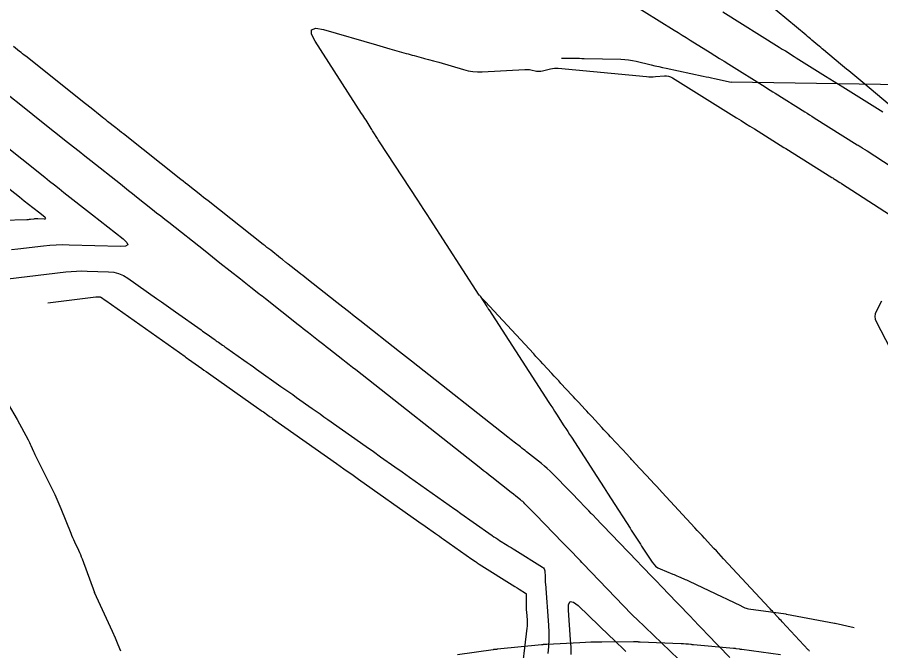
# Model space of a CAD drawing. Extents: x 1005228 to 1008882, y 1883389 to 1885754.
# Drawn here: x 1007595.5 to 1007678.9, y 1884868.6 to 1884929.9 of the extents above; entities that cross this region are included whole.
import ezdxf

# ---------------------------------------------------------------- set-up
doc = ezdxf.new("R2010")
doc.units = 0
for name, color, linetype in [('ATDIMS', 7, 'Continuous'), ('C-ANNO-NOTE', 7, 'Continuous'), ('TSOBSTACLE', 7, 'Continuous')]:
    doc.layers.add(name, color=color, linetype=linetype)

msp = doc.modelspace()

# ---------------------------------------------------------------- linework, layer by layer
at = {"layer": 'ATDIMS'}
msp.add_lwpolyline([(1007589.3, 1884910.114), (1007596.382, 1884910.31), (1007596.471, 1884910.314), (1007596.56, 1884910.319), (1007596.649, 1884910.327), (1007596.738, 1884910.337), (1007597.093, 1884910.379), (1007597.181, 1884910.388), (1007597.27, 1884910.394), (1007597.359, 1884910.396), (1007597.449, 1884910.395), (1007598.075, 1884910.376), (1007598.179, 1884910.383), (1007598.223, 1884910.411), (1007598.207, 1884910.461), (1007598.132, 1884910.533), (1007597.517, 1884911.013), (1007597.379, 1884911.12), (1007597.242, 1884911.228), (1007597.104, 1884911.336), (1007596.967, 1884911.443), (1007596.143, 1884912.089), (1007595.671, 1884912.458), (1007590.569, 1884916.457)], dxfattribs=at)
at = {"layer": 'C-ANNO-NOTE'}
msp.add_lwpolyline([(1007678.943, 1884902.415), (1007678.424, 1884901.424), (1007678.327, 1884901.176), (1007678.294, 1884900.928), (1007678.326, 1884900.681), (1007678.422, 1884900.432), (1007685.995, 1884885.846)], dxfattribs=at)
at = {"layer": 'TSOBSTACLE'}
for points in [[(1007651.663, 1884933.165), (1007658.917, 1884928.616), (1007659.302, 1884928.375), (1007659.686, 1884928.134), (1007660.071, 1884927.893), (1007660.455, 1884927.652), (1007662.383, 1884926.444), (1007662.832, 1884926.163), (1007663.281, 1884925.881), (1007663.731, 1884925.599), (1007664.18, 1884925.318), (1007667.697, 1884923.114), (1007667.941, 1884922.961), (1007668.186, 1884922.808), (1007668.43, 1884922.655), (1007668.674, 1884922.502), (1007671.523, 1884920.717), (1007671.754, 1884920.572), (1007671.985, 1884920.428), (1007672.215, 1884920.283), (1007672.446, 1884920.138), (1007676.601, 1884917.536), (1007676.686, 1884917.483), (1007676.771, 1884917.429), (1007676.941, 1884917.322), (1007677.026, 1884917.269), (1007677.112, 1884917.215), (1007677.338, 1884917.073), (1007677.389, 1884917.04), (1007677.441, 1884917.007), (1007677.493, 1884916.975), (1007677.544, 1884916.941), (1007679.871, 1884915.443)], [(1007679.581, 1884921.497), (1007677.329, 1884923.379), (1007677.134, 1884923.542), (1007676.939, 1884923.705), (1007676.744, 1884923.868), (1007676.549, 1884924.031), (1007675.768, 1884924.683), (1007675.573, 1884924.846), (1007675.378, 1884925.009), (1007675.183, 1884925.172), (1007674.988, 1884925.335), (1007673.352, 1884926.701), (1007673.211, 1884926.818), (1007673.07, 1884926.936), (1007672.929, 1884927.054), (1007672.788, 1884927.172), (1007672.223, 1884927.643), (1007672.082, 1884927.761), (1007671.941, 1884927.879), (1007671.8, 1884927.996), (1007671.659, 1884928.114), (1007667.939, 1884931.222)], [(1007663.625, 1884930.372), (1007669.045, 1884926.975), (1007669.35, 1884926.785), (1007669.654, 1884926.594), (1007670.506, 1884926.06), (1007670.687, 1884925.946), (1007673.537, 1884924.161), (1007673.951, 1884923.901), (1007674.365, 1884923.642), (1007674.78, 1884923.382), (1007675.194, 1884923.123), (1007679.056, 1884920.703)], [(1007671.989, 1884868.587), (1007671.948, 1884868.631), (1007671.907, 1884868.675), (1007671.866, 1884868.719), (1007669.345, 1884871.426), (1007669.24, 1884871.539), (1007669.135, 1884871.652), (1007669.03, 1884871.765), (1007668.926, 1884871.878), (1007668.507, 1884872.332), (1007668.403, 1884872.445), (1007668.298, 1884872.558), (1007668.193, 1884872.671), (1007668.088, 1884872.784), (1007663.683, 1884877.524), (1007663.452, 1884877.773), (1007663.221, 1884878.022), (1007662.99, 1884878.271), (1007662.76, 1884878.519), (1007661.837, 1884879.515), (1007661.606, 1884879.764), (1007661.375, 1884880.013), (1007661.145, 1884880.262), (1007660.914, 1884880.511), (1007657.762, 1884883.917), (1007657.494, 1884884.207), (1007657.225, 1884884.496), (1007656.957, 1884884.786), (1007656.688, 1884885.075), (1007655.163, 1884886.716), (1007655.119, 1884886.764), (1007655.075, 1884886.812), (1007655.031, 1884886.86), (1007654.987, 1884886.908), (1007654.788, 1884887.125), (1007654.723, 1884887.196), (1007654.658, 1884887.267), (1007654.528, 1884887.41), (1007654.495, 1884887.445), (1007654.463, 1884887.481), (1007654.43, 1884887.516), (1007654.397, 1884887.551), (1007652.779, 1884889.29), (1007652.564, 1884889.521), (1007652.349, 1884889.752), (1007652.134, 1884889.982), (1007651.919, 1884890.213), (1007650.952, 1884891.251), (1007650.791, 1884891.424), (1007650.63, 1884891.597), (1007650.469, 1884891.771), (1007650.309, 1884891.945), (1007649.667, 1884892.64), (1007649.506, 1884892.814), (1007649.346, 1884892.988), (1007649.185, 1884893.162), (1007649.025, 1884893.336), (1007647.982, 1884894.466), (1007647.763, 1884894.703), (1007647.543, 1884894.94), (1007647.324, 1884895.177), (1007647.104, 1884895.414), (1007646.226, 1884896.361), (1007646.006, 1884896.598), (1007645.786, 1884896.835), (1007645.567, 1884897.072), (1007645.347, 1884897.309), (1007640.652, 1884902.37), (1007640.487, 1884902.548), (1007640.251, 1884902.802), (1007640.208, 1884902.85), (1007640.168, 1884902.9), (1007640.129, 1884902.952), (1007640.093, 1884903.005), (1007635.342, 1884910.344), (1007635.044, 1884910.804), (1007634.745, 1884911.264), (1007634.446, 1884911.723), (1007634.146, 1884912.182), (1007630.47, 1884917.805), (1007630.4, 1884917.913), (1007630.331, 1884918.021), (1007630.262, 1884918.129), (1007630.193, 1884918.238), (1007629.92, 1884918.673), (1007629.851, 1884918.782), (1007629.783, 1884918.891), (1007629.715, 1884919), (1007629.647, 1884919.109), (1007629.152, 1884919.897), (1007629.047, 1884920.064), (1007628.941, 1884920.231), (1007628.834, 1884920.398), (1007628.727, 1884920.564), (1007624.227, 1884927.533), (1007623.874, 1884928.23), (1007623.896, 1884928.65), (1007624.291, 1884928.792), (1007625.061, 1884928.655), (1007630.152, 1884927.191), (1007630.478, 1884927.097), (1007630.803, 1884927.004), (1007631.129, 1884926.91), (1007631.455, 1884926.817), (1007633.028, 1884926.365), (1007633.218, 1884926.311), (1007633.409, 1884926.258), (1007633.599, 1884926.205), (1007633.79, 1884926.153), (1007634.689, 1884925.909), (1007634.812, 1884925.875), (1007634.936, 1884925.841), (1007635.059, 1884925.808), (1007635.183, 1884925.774), (1007635.678, 1884925.641), (1007635.801, 1884925.607), (1007635.924, 1884925.572), (1007636.048, 1884925.538), (1007636.171, 1884925.502), (1007638.578, 1884924.801), (1007639.023, 1884924.692), (1007639.472, 1884924.62), (1007639.925, 1884924.587), (1007640.383, 1884924.592), (1007644.505, 1884924.809), (1007644.648, 1884924.812), (1007644.789, 1884924.806), (1007644.931, 1884924.791), (1007645.071, 1884924.768), (1007645.632, 1884924.654), (1007645.772, 1884924.634), (1007645.911, 1884924.629), (1007646.051, 1884924.641), (1007646.189, 1884924.668), (1007646.984, 1884924.868), (1007647.163, 1884924.905), (1007647.343, 1884924.927), (1007647.525, 1884924.933), (1007647.707, 1884924.923), (1007656.255, 1884924.12), (1007656.469, 1884924.105), (1007656.683, 1884924.1), (1007656.897, 1884924.104), (1007657.111, 1884924.119), (1007657.967, 1884924.198), (1007658.177, 1884924.2), (1007658.379, 1884924.17), (1007658.573, 1884924.106), (1007658.759, 1884924.009), (1007664.949, 1884920.129), (1007665.377, 1884919.861), (1007665.805, 1884919.593), (1007666.232, 1884919.325), (1007666.66, 1884919.057), (1007669.51, 1884917.272), (1007669.698, 1884917.154), (1007674.145, 1884914.369), (1007674.225, 1884914.318), (1007674.305, 1884914.268), (1007674.385, 1884914.218), (1007674.465, 1884914.168), (1007674.917, 1884913.884), (1007674.974, 1884913.848), (1007675.032, 1884913.812), (1007675.06, 1884913.794), (1007675.089, 1884913.775), (1007680.813, 1884910.088)], [(1007664.278, 1884867.97), (1007662.106, 1884870.233), (1007661.686, 1884870.671), (1007661.265, 1884871.109), (1007660.845, 1884871.547), (1007660.424, 1884871.985), (1007658.236, 1884874.264), (1007657.92, 1884874.593), (1007657.605, 1884874.922), (1007657.289, 1884875.251), (1007656.973, 1884875.58), (1007655.71, 1884876.895), (1007655.394, 1884877.224), (1007655.078, 1884877.553), (1007654.763, 1884877.882), (1007654.447, 1884878.212), (1007651.267, 1884881.527), (1007651.207, 1884881.59), (1007651.146, 1884881.652), (1007651.026, 1884881.778), (1007650.965, 1884881.841), (1007650.905, 1884881.904), (1007650.678, 1884882.141), (1007650.63, 1884882.191), (1007650.582, 1884882.241), (1007650.533, 1884882.291), (1007650.485, 1884882.341), (1007649.553, 1884883.299), (1007649.21, 1884883.651), (1007648.867, 1884884.004), (1007647.188, 1884885.728), (1007646.927, 1884885.988), (1007646.658, 1884886.239), (1007646.381, 1884886.48), (1007646.095, 1884886.713), (1007644.658, 1884887.847), (1007644.509, 1884887.965), (1007644.359, 1884888.083), (1007644.21, 1884888.201), (1007644.06, 1884888.319), (1007643.462, 1884888.79), (1007643.313, 1884888.908), (1007643.163, 1884889.026), (1007643.014, 1884889.144), (1007642.864, 1884889.262), (1007633.555, 1884896.599), (1007633.263, 1884896.829), (1007632.971, 1884897.059), (1007632.68, 1884897.289), (1007632.388, 1884897.519), (1007628.55, 1884900.545), (1007627.999, 1884900.979), (1007627.449, 1884901.413), (1007626.898, 1884901.847), (1007626.347, 1884902.28), (1007623.429, 1884904.579), (1007623.236, 1884904.731), (1007623.043, 1884904.883), (1007622.85, 1884905.035), (1007622.657, 1884905.187), (1007621.62, 1884906.003), (1007621.56, 1884906.051), (1007621.499, 1884906.098), (1007621.439, 1884906.146), (1007621.379, 1884906.194), (1007621.078, 1884906.432), (1007620.897, 1884906.575), (1007619.944, 1884907.328), (1007619.765, 1884907.469), (1007619.586, 1884907.611), (1007619.407, 1884907.752), (1007619.228, 1884907.894), (1007613.905, 1884912.1), (1007613.685, 1884912.273), (1007613.466, 1884912.447), (1007613.246, 1884912.62), (1007613.027, 1884912.793), (1007612.149, 1884913.487), (1007611.929, 1884913.661), (1007611.71, 1884913.834), (1007611.491, 1884914.008), (1007611.271, 1884914.182), (1007605.732, 1884918.574), (1007605.543, 1884918.724), (1007605.354, 1884918.873), (1007605.166, 1884919.023), (1007604.977, 1884919.173), (1007604.2, 1884919.789), (1007604.022, 1884919.93), (1007603.844, 1884920.071), (1007603.667, 1884920.212), (1007603.489, 1884920.353), (1007602.601, 1884921.06), (1007602.069, 1884921.484), (1007596.288, 1884926.084), (1007596.139, 1884926.202), (1007595.991, 1884926.321), (1007595.842, 1884926.439), (1007595.693, 1884926.558), (1007595.098, 1884927.033)], [(1007648.029, 1884925.901), (1007649.342, 1884925.892), (1007649.561, 1884925.89), (1007649.78, 1884925.887), (1007649.999, 1884925.883), (1007650.218, 1884925.878), (1007653.772, 1884925.791), (1007654.144, 1884925.772), (1007654.512, 1884925.734), (1007654.878, 1884925.677), (1007655.242, 1884925.601), (1007656.692, 1884925.257), (1007657.055, 1884925.172), (1007657.418, 1884925.089), (1007657.781, 1884925.008), (1007658.145, 1884924.929), (1007661.721, 1884924.165), (1007661.991, 1884924.107), (1007662.261, 1884924.049), (1007662.531, 1884923.991), (1007662.801, 1884923.933), (1007664.422, 1884923.586)], [(1007680.726, 1884923.316), (1007678.852, 1884923.37), (1007664.424, 1884923.584)], [(1007660.931, 1884866.272), (1007655.304, 1884871.666), (1007654.999, 1884871.958), (1007654.866, 1884872.086), (1007654.847, 1884872.104), (1007654.828, 1884872.123), (1007654.81, 1884872.141), (1007654.792, 1884872.16), (1007650.115, 1884877.032), (1007649.986, 1884877.166), (1007649.857, 1884877.301), (1007649.728, 1884877.435), (1007649.599, 1884877.569), (1007648.955, 1884878.241), (1007648.891, 1884878.309), (1007648.826, 1884878.376), (1007648.762, 1884878.443), (1007648.697, 1884878.51), (1007648.338, 1884878.884), (1007648.283, 1884878.941), (1007648.228, 1884878.998), (1007648.201, 1884879.027), (1007648.173, 1884879.055), (1007645.514, 1884881.788), (1007645.27, 1884882.039), (1007645.025, 1884882.29), (1007644.491, 1884882.839), (1007644.391, 1884882.939), (1007644.287, 1884883.035), (1007644.18, 1884883.128), (1007644.071, 1884883.218), (1007643.625, 1884883.569), (1007643.402, 1884883.745), (1007643.179, 1884883.921), (1007641.317, 1884885.391), (1007641.05, 1884885.601), (1007640.782, 1884885.812), (1007640.515, 1884886.023), (1007640.248, 1884886.234), (1007628.157, 1884895.763), (1007627.848, 1884896.007), (1007627.539, 1884896.25), (1007627.23, 1884896.494), (1007626.921, 1884896.737), (1007625.561, 1884897.81), (1007625.314, 1884898.004), (1007625.068, 1884898.199), (1007624.821, 1884898.393), (1007624.575, 1884898.587), (1007623.589, 1884899.363), (1007623.342, 1884899.557), (1007623.096, 1884899.751), (1007622.849, 1884899.946), (1007622.603, 1884900.14), (1007619.429, 1884902.639), (1007619.274, 1884902.762), (1007619.118, 1884902.884), (1007618.963, 1884903.007), (1007618.808, 1884903.13), (1007618.044, 1884903.734), (1007617.876, 1884903.866), (1007617.708, 1884903.999), (1007617.372, 1884904.265), (1007617.204, 1884904.398), (1007617.036, 1884904.53), (1007615.049, 1884906.1), (1007614.69, 1884906.384), (1007614.331, 1884906.668), (1007613.972, 1884906.952), (1007613.612, 1884907.236), (1007610.101, 1884910.009), (1007609.712, 1884910.317), (1007609.322, 1884910.625), (1007608.933, 1884910.933), (1007608.544, 1884911.242), (1007606.988, 1884912.476), (1007606.598, 1884912.784), (1007606.209, 1884913.093), (1007605.82, 1884913.401), (1007605.431, 1884913.71), (1007602.571, 1884915.977), (1007602.011, 1884916.421), (1007601.451, 1884916.866), (1007600.892, 1884917.311), (1007600.332, 1884917.756), (1007597.822, 1884919.753), (1007596.976, 1884920.427), (1007596.13, 1884921.1), (1007594.438, 1884922.447)], [(1007591.612, 1884919.585), (1007598.14, 1884914.39), (1007598.599, 1884914.025), (1007599.058, 1884913.661), (1007599.517, 1884913.296), (1007599.977, 1884912.932), (1007602.733, 1884910.746), (1007602.733, 1884910.746), (1007605.704, 1884908.425), (1007606.059, 1884908.089), (1007606.133, 1884907.855), (1007605.926, 1884907.722), (1007605.439, 1884907.69), (1007600.476, 1884907.841), (1007599.856, 1884907.849), (1007599.236, 1884907.833), (1007598.618, 1884907.794), (1007598, 1884907.731), (1007595.533, 1884907.436), (1007594.916, 1884907.369)], [(1007592.673, 1884904.336), (1007600.177, 1884905.235), (1007600.688, 1884905.287), (1007601.2, 1884905.319), (1007601.713, 1884905.333), (1007602.226, 1884905.326), (1007604.282, 1884905.264), (1007604.784, 1884905.213), (1007605.263, 1884905.092), (1007605.718, 1884904.9), (1007606.149, 1884904.638), (1007608.928, 1884902.67), (1007609.387, 1884902.345), (1007609.845, 1884902.02), (1007610.304, 1884901.695), (1007610.763, 1884901.37), (1007613.222, 1884899.628), (1007613.369, 1884899.525), (1007613.515, 1884899.421), (1007613.661, 1884899.318), (1007613.808, 1884899.214), (1007614.481, 1884898.739), (1007614.584, 1884898.667), (1007614.686, 1884898.594), (1007614.789, 1884898.521), (1007614.892, 1884898.449), (1007615.303, 1884898.158), (1007615.406, 1884898.085), (1007615.509, 1884898.012), (1007615.612, 1884897.94), (1007615.715, 1884897.867), (1007617.352, 1884896.711), (1007617.659, 1884896.494), (1007617.966, 1884896.277), (1007618.273, 1884896.06), (1007618.58, 1884895.843), (1007620.939, 1884894.176), (1007621.316, 1884893.909), (1007621.693, 1884893.643), (1007622.07, 1884893.376), (1007622.447, 1884893.11), (1007623.956, 1884892.044), (1007624.333, 1884891.777), (1007624.71, 1884891.511), (1007625.087, 1884891.244), (1007625.465, 1884890.978), (1007629.166, 1884888.363), (1007629.863, 1884887.871), (1007630.559, 1884887.379), (1007631.951, 1884886.395), (1007632.648, 1884885.904), (1007633.344, 1884885.412), (1007637.74, 1884882.307), (1007637.886, 1884882.203), (1007638.032, 1884882.1), (1007638.179, 1884881.996), (1007638.325, 1884881.893), (1007639.496, 1884881.066), (1007641.329, 1884879.772), (1007641.508, 1884879.648), (1007641.689, 1884879.526), (1007641.871, 1884879.407), (1007642.055, 1884879.29), (1007642.795, 1884878.828), (1007642.98, 1884878.713), (1007643.165, 1884878.597), (1007643.349, 1884878.482), (1007643.534, 1884878.366), (1007646.191, 1884876.707), (1007646.279, 1884876.638), (1007646.345, 1884876.555), (1007646.389, 1884876.458), (1007646.41, 1884876.348), (1007646.459, 1884875.757), (1007646.463, 1884875.701), (1007646.466, 1884875.644), (1007646.468, 1884875.588), (1007646.468, 1884875.531), (1007646.468, 1884875.305), (1007646.468, 1884875.249), (1007646.47, 1884875.192), (1007646.473, 1884875.136), (1007646.476, 1884875.079), (1007646.778, 1884871.09), (1007646.813, 1884870.406), (1007646.815, 1884869.724), (1007646.784, 1884869.042), (1007646.72, 1884868.361)], [(1007598.408, 1884902.267), (1007603.074, 1884902.826), (1007603.118, 1884902.83), (1007603.163, 1884902.833), (1007603.207, 1884902.834), (1007603.252, 1884902.834), (1007603.43, 1884902.828), (1007603.474, 1884902.824), (1007603.515, 1884902.813), (1007603.555, 1884902.797), (1007603.592, 1884902.774), (1007603.962, 1884902.512), (1007604.011, 1884902.477), (1007611.673, 1884897.05), (1007611.728, 1884897.011), (1007611.784, 1884896.972), (1007611.922, 1884896.874), (1007612.006, 1884896.815), (1007613.28, 1884895.914), (1007613.501, 1884895.757), (1007613.723, 1884895.601), (1007613.944, 1884895.444), (1007614.166, 1884895.288), (1007618.794, 1884892.019), (1007618.906, 1884891.94), (1007619.017, 1884891.861), (1007619.128, 1884891.783), (1007619.24, 1884891.704), (1007619.685, 1884891.389), (1007619.796, 1884891.311), (1007619.908, 1884891.232), (1007620.019, 1884891.153), (1007620.13, 1884891.075), (1007626.293, 1884886.72), (1007626.65, 1884886.468), (1007627.007, 1884886.216), (1007627.899, 1884885.586), (1007628.434, 1884885.208), (1007634.253, 1884881.098), (1007634.851, 1884880.675), (1007635.848, 1884879.971), (1007636.047, 1884879.83), (1007636.247, 1884879.689), (1007636.446, 1884879.548), (1007636.646, 1884879.407), (1007639.369, 1884877.485), (1007639.723, 1884877.235), (1007639.811, 1884877.173), (1007639.901, 1884877.112), (1007639.992, 1884877.053), (1007640.083, 1884876.995), (1007643.527, 1884874.845), (1007643.742, 1884874.711), (1007643.958, 1884874.576), (1007644.551, 1884874.205), (1007644.575, 1884874.187), (1007644.593, 1884874.164), (1007644.604, 1884874.139), (1007644.61, 1884874.109), (1007644.62, 1884873.984), (1007644.623, 1884873.952), (1007644.624, 1884873.921), (1007644.625, 1884873.89), (1007644.626, 1884873.858), (1007644.624, 1884873.007), (1007644.625, 1884872.855), (1007644.629, 1884872.702), (1007644.636, 1884872.55), (1007644.647, 1884872.398), (1007644.709, 1884871.568), (1007644.719, 1884871.379), (1007644.72, 1884871.191), (1007644.711, 1884871.002), (1007644.693, 1884870.814), (1007642.854, 1884855.344)], [(1007640.163, 1884902.897), (1007640.81, 1884901.897), (1007640.843, 1884901.847), (1007640.876, 1884901.796), (1007640.957, 1884901.671), (1007640.99, 1884901.62), (1007641.006, 1884901.595), (1007646.82, 1884892.617), (1007647.001, 1884892.338), (1007647.182, 1884892.058), (1007647.363, 1884891.778), (1007647.544, 1884891.498), (1007648.268, 1884890.377), (1007648.449, 1884890.097), (1007648.629, 1884889.817), (1007648.81, 1884889.537), (1007648.991, 1884889.257), (1007651.445, 1884885.458), (1007651.792, 1884884.921), (1007652.138, 1884884.384), (1007652.483, 1884883.847), (1007652.829, 1884883.31), (1007654.652, 1884880.471), (1007654.776, 1884880.278), (1007654.9, 1884880.085), (1007655.024, 1884879.893), (1007655.149, 1884879.7), (1007655.647, 1884878.93), (1007655.772, 1884878.737), (1007655.897, 1884878.545), (1007656.022, 1884878.352), (1007656.147, 1884878.16), (1007656.781, 1884877.188), (1007656.939, 1884876.979), (1007657.124, 1884876.801), (1007657.333, 1884876.654), (1007657.568, 1884876.537), (1007658.786, 1884876.038), (1007658.92, 1884875.983), (1007659.053, 1884875.927), (1007659.186, 1884875.87), (1007659.318, 1884875.813), (1007659.848, 1884875.581), (1007659.98, 1884875.522), (1007660.112, 1884875.463), (1007660.243, 1884875.402), (1007660.373, 1884875.341), (1007663.553, 1884873.832), (1007663.693, 1884873.765), (1007663.832, 1884873.699), (1007663.972, 1884873.634), (1007664.112, 1884873.568), (1007664.724, 1884873.283), (1007664.838, 1884873.229), (1007664.951, 1884873.174), (1007665.064, 1884873.117), (1007665.176, 1884873.06), (1007665.624, 1884872.826), (1007665.737, 1884872.773), (1007665.854, 1884872.73), (1007665.974, 1884872.697), (1007666.097, 1884872.675), (1007669.691, 1884872.179), (1007669.7, 1884872.178), (1007669.71, 1884872.176), (1007669.738, 1884872.17), (1007669.747, 1884872.168), (1007674.4, 1884871.302), (1007674.412, 1884871.299), (1007674.441, 1884871.292), (1007674.449, 1884871.29), (1007676.314, 1884870.879)], [(1007594.597, 1884892.456), (1007595.471, 1884890.974)], [(1007595.471, 1884890.974), (1007596.518, 1884889.016), (1007596.589, 1884888.878), (1007596.659, 1884888.739), (1007596.725, 1884888.598), (1007596.788, 1884888.456), (1007597.035, 1884887.885), (1007597.098, 1884887.743), (1007597.163, 1884887.601), (1007597.229, 1884887.461), (1007597.298, 1884887.321), (1007598.867, 1884884.185), (1007599.086, 1884883.736), (1007599.296, 1884883.282), (1007599.496, 1884882.824), (1007599.687, 1884882.362), (1007600.633, 1884879.998), (1007600.72, 1884879.787), (1007600.809, 1884879.578), (1007600.901, 1884879.37), (1007600.996, 1884879.163), (1007601.381, 1884878.339), (1007601.476, 1884878.132), (1007601.565, 1884877.923), (1007601.651, 1884877.712), (1007601.732, 1884877.5), (1007602.93, 1884874.265)], [(1007605.487, 1884868.568), (1007605.225, 1884869.21), (1007604.951, 1884869.848), (1007604.667, 1884870.481), (1007602.93, 1884874.265)], [(1007648.956, 1884868.256), (1007648.954, 1884868.97), (1007648.917, 1884869.685), (1007648.701, 1884872.546), (1007648.718, 1884873.11), (1007648.878, 1884873.371), (1007649.182, 1884873.329), (1007649.628, 1884872.984), (1007652.657, 1884870.08), (1007653.055, 1884869.699), (1007653.453, 1884869.317), (1007653.851, 1884868.936), (1007654.249, 1884868.554)], [(1007669.193, 1884868.214), (1007665.444, 1884868.731), (1007665.377, 1884868.741), (1007665.311, 1884868.75), (1007665.244, 1884868.761), (1007665.177, 1884868.772), (1007664.91, 1884868.815), (1007664.844, 1884868.826), (1007664.777, 1884868.835), (1007664.71, 1884868.843), (1007664.642, 1884868.849), (1007660.783, 1884869.195), (1007660.722, 1884869.2), (1007660.66, 1884869.206), (1007660.599, 1884869.213), (1007660.538, 1884869.22), (1007660.29, 1884869.249), (1007660.231, 1884869.255), (1007660.171, 1884869.261), (1007660.112, 1884869.266), (1007660.053, 1884869.271), (1007659.815, 1884869.287), (1007659.755, 1884869.291), (1007659.696, 1884869.295), (1007659.636, 1884869.298), (1007659.577, 1884869.301), (1007655.639, 1884869.463), (1007655.585, 1884869.465), (1007655.532, 1884869.467), (1007655.479, 1884869.469), (1007655.425, 1884869.47), (1007655.211, 1884869.475), (1007655.158, 1884869.476), (1007655.104, 1884869.477), (1007655.051, 1884869.477), (1007654.997, 1884869.477), (1007651.927, 1884869.459), (1007651.398, 1884869.453), (1007650.869, 1884869.44), (1007650.34, 1884869.421), (1007649.811, 1884869.396), (1007646.613, 1884869.224), (1007646.571, 1884869.221), (1007646.529, 1884869.22), (1007646.487, 1884869.218), (1007646.445, 1884869.217), (1007646.276, 1884869.213), (1007646.234, 1884869.211), (1007646.191, 1884869.209), (1007646.149, 1884869.206), (1007646.107, 1884869.202), (1007641.865, 1884868.766), (1007641.83, 1884868.762), (1007641.795, 1884868.759), (1007641.759, 1884868.756), (1007641.724, 1884868.753), (1007641.583, 1884868.743), (1007641.547, 1884868.74), (1007641.512, 1884868.736), (1007641.477, 1884868.732), (1007641.442, 1884868.728), (1007637.997, 1884868.233)]]:
    msp.add_lwpolyline(points, dxfattribs=at)

doc.saveas('drawing.dxf')
